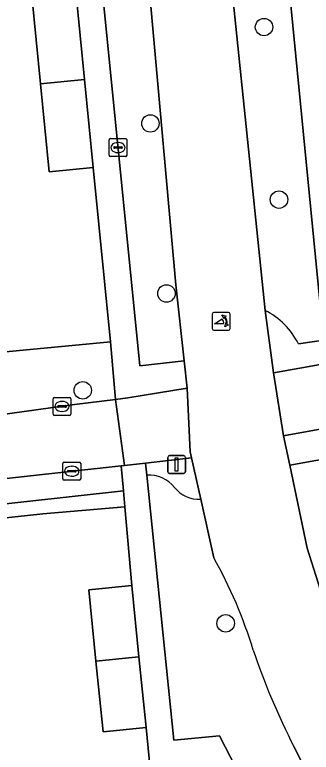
# Model space of a CAD drawing. Extents: x 158455 to 159797, y 387218 to 388672.
# Drawn here: x 159101.4 to 159118.02, y 387884.38 to 387925.7 of the extents above; entities that cross this region are included whole.
import ezdxf

# ---------------------------------------------------------------- set-up
doc = ezdxf.new("R2010")
doc.units = 0
for name, color, linetype in [('IMGEO_Boom', 7, 'Continuous'), ('IMGEO_Erf', 7, 'Continuous'), ('IMGEO_Fietspad_gesloten', 7, 'Continuous'), ('IMGEO_Groenvoorziening', 7, 'Continuous'), ('IMGEO_Kolk', 7, 'Continuous'), ('IMGEO_Lichtmast', 7, 'Continuous'), ('IMGEO_Pand', 7, 'Continuous'), ('IMGEO_Parkeervlak_open', 7, 'Continuous'), ('IMGEO_Poller', 7, 'Continuous'), ('IMGEO_Rijbaan_lokaal_open', 7, 'Continuous'), ('IMGEO_Voetpad_open', 7, 'Continuous')]:
    doc.layers.add(name, color=color, linetype=linetype)

msp = doc.modelspace()

# ---------------------------------------------------------------- linework, layer by layer
at = {"layer": 'IMGEO_Boom'}
for centre in [(159115.377, 387925.008), (159109.008, 387919.61), (159116.214, 387915.342), (159109.908, 387910.083), (159105.216, 387904.655), (159113.227, 387891.601)]:
    msp.add_circle(centre, 0.489, dxfattribs=at)
at = {"layer": 'IMGEO_Erf'}
for points in [[(159097.144, 387906.467), (159106.763, 387907.378), (159105.8, 387917.149), (159103.338, 387916.907), (159102.852, 387921.837), (159102.365, 387926.773), (159104.827, 387927.015), (159104.545, 387929.408), (159102.101, 387929.169), (159101.6, 387934.292), (159101.136, 387939.03), (159103.58, 387939.269), (159100.491, 387970.367)], [(159144.882, 387936.89), (159142.473, 387936.634), (159143.002, 387931.673), (159140.968, 387931.457), (159140.439, 387936.418), (159134.586, 387935.798), (159135.117, 387930.821), (159133.008, 387930.596), (159131.116, 387930.394), (159130.585, 387935.372), (159124.628, 387934.733), (159125.159, 387929.756), (159123.043, 387929.53), (159121.158, 387929.329), (159120.627, 387934.307), (159117.67, 387934.023), (159116.14, 387933.894), (159118.601, 387908.685), (159119.787, 387908.898), (159143.897, 387913.211)], [(159112.244, 387883.827), (159108.986, 387883.456), (159108.764, 387885.763), (159106.356, 387885.52), (159105.956, 387889.484), (159105.553, 387893.485), (159107.961, 387893.728), (159107.575, 387898.138), (159102.974, 387897.735), (159086.912, 387895.992)]]:
    msp.add_lwpolyline(points, dxfattribs=at)
at = {"layer": 'IMGEO_Fietspad_gesloten'}
for points in [[(159109.856, 387963.313), (159109.591, 387965.88), (159106.687, 387994.047), (159106.797, 387994.057), (159106.561, 387996.735), (159106.35, 387999.284), (159102.4, 387998.948), (159102.524, 387997.555), (159104.168, 387979.144), (159105.313, 387966.68), (159106.864, 387949.788), (159108.294, 387934.183), (159109.028, 387926.177), (159110.435, 387910.57), (159110.905, 387906.301), (159111.072, 387904.786), (159111.232, 387901.214), (159111.308, 387900.874), (159111.826, 387898.553), (159112.559, 387895.268)], [(159119.652, 387889.994), (159117.794, 387895.821), (159116.824, 387900.464), (159116.477, 387902.109), (159115.914, 387905.646), (159115.44, 387909.134), (159112.567, 387937.001), (159109.958, 387962.317), (159109.856, 387963.313)], [(159117.047, 387884.698), (159118.274, 387882.287), (159122.088, 387884.38)]]:
    msp.add_lwpolyline(points, dxfattribs=at)
for centre, radius, start, end in [((159090.417, 387882.739), 25.441, 16.8024, 29.5039), ((159154.413, 387903.632), 41.89, 198.857, 206.872)]:
    msp.add_arc(centre, radius, start, end, dxfattribs=at)
at = {"layer": 'IMGEO_Groenvoorziening'}
for points in [[(159112.567, 387937.001), (159115.44, 387909.134)], [(159119.787, 387908.898), (159118.601, 387908.685), (159116.14, 387933.894)], [(159117.306, 387907.253), (159119.995, 387907.648), (159119.787, 387908.898)], [(159122.088, 387884.38), (159125.534, 387877.765), (159129.63, 387879.899), (159125.128, 387888.603), (159123.72, 387891.325), (159123.22, 387894.136), (159121.698, 387899.706), (159121.398, 387901.284), (159116.824, 387900.464), (159117.794, 387895.821), (159119.652, 387889.994)], [(159108.808, 387899.912), (159110.316, 387885.055), (159112.874, 387885.291), (159120.312, 387870.891), (159123.298, 387872.418), (159118.274, 387882.287), (159117.047, 387884.698)], [(159112.559, 387895.268), (159111.826, 387898.553)]]:
    msp.add_lwpolyline(points, dxfattribs=at)
msp.add_lwpolyline([(159110.905, 387906.301), (159110.435, 387910.57), (159109.028, 387926.177), (159108.294, 387934.183), (159105.627, 387933.889), (159108.42, 387906.037)], close=True, dxfattribs=at)
for centre, radius, start, end in [((159113.566, 387905.409), 4.17, 26.2481, 63.2932), ((159108.895, 387898.026), 1.888, 38.9511, 92.6393), ((159111.729, 387900.289), 1.739, 218.232, 273.205), ((159090.417, 387882.739), 25.441, 16.8024, 29.5039), ((159154.413, 387903.632), 41.89, 198.857, 206.872)]:
    msp.add_arc(centre, radius, start, end, dxfattribs=at)
at = {"layer": 'IMGEO_Kolk'}
for p, q in [((159106.694, 387917.834), (159106.694, 387918.686)), ((159106.769, 387918.76), (159107.621, 387918.76)), ((159107.182, 387918.54), (159107.207, 387918.54)), ((159107.695, 387918.686), (159107.695, 387917.834)), ((159106.953, 387918.254), (159106.953, 387918.266)), ((159107.391, 387918.217), (159106.993, 387918.217)), ((159106.996, 387918.303), (159107.394, 387918.303)), ((159107.437, 387918.266), (159107.437, 387918.254)), ((159107.621, 387917.76), (159106.769, 387917.76)), ((159107.205, 387917.98), (159107.18, 387917.98)), ((159103.553, 387903.33), (159103.553, 387904.182)), ((159103.628, 387904.256), (159104.48, 387904.256)), ((159104.041, 387904.036), (159104.066, 387904.036)), ((159104.554, 387904.182), (159104.554, 387903.33)), ((159103.812, 387903.75), (159103.812, 387903.762)), ((159104.25, 387903.713), (159103.852, 387903.713)), ((159103.855, 387903.799), (159104.253, 387903.799)), ((159104.296, 387903.762), (159104.296, 387903.75)), ((159104.48, 387903.256), (159103.628, 387903.256)), ((159104.064, 387903.476), (159104.039, 387903.476)), ((159104.1, 387899.701), (159104.1, 387900.553)), ((159104.175, 387900.627), (159105.027, 387900.627)), ((159104.588, 387900.407), (159104.613, 387900.407)), ((159105.101, 387900.553), (159105.101, 387899.701)), ((159104.359, 387900.121), (159104.359, 387900.133)), ((159104.797, 387900.084), (159104.399, 387900.084)), ((159104.402, 387900.17), (159104.8, 387900.17)), ((159104.843, 387900.133), (159104.843, 387900.121)), ((159105.027, 387899.627), (159104.175, 387899.627)), ((159104.611, 387899.847), (159104.586, 387899.847))]:
    msp.add_line(p, q, dxfattribs=at)
for points in [[(159106.694, 387917.834), (159106.694, 387918.686)], [(159106.769, 387918.76), (159107.621, 387918.76)], [(159107.695, 387918.686), (159107.695, 387917.834)], [(159107.621, 387917.76), (159106.769, 387917.76)], [(159103.553, 387903.33), (159103.553, 387904.182)], [(159103.628, 387904.256), (159104.48, 387904.256)], [(159104.554, 387904.182), (159104.554, 387903.33)], [(159104.48, 387903.256), (159103.628, 387903.256)], [(159104.1, 387899.701), (159104.1, 387900.553)], [(159104.175, 387900.627), (159105.027, 387900.627)], [(159105.101, 387900.553), (159105.101, 387899.701)], [(159105.027, 387899.627), (159104.175, 387899.627)]]:
    msp.add_lwpolyline(points, dxfattribs=at)
for centre, radius, start, end in [((159106.771, 387918.684), 0.0765, 91.552, 178.448), ((159106.771, 387918.684), 0.0765, 91.552, 178.448), ((159107.619, 387918.684), 0.0765, 1.552, 88.448), ((159107.619, 387918.684), 0.0765, 1.552, 88.448), ((159106.993, 387918.263), 0.0403, 85.8775, 175.7526), ((159106.99, 387918.253), 0.0366, 178.938, 274.7102), ((159107.394, 387918.26), 0.043, 264.8664, 352.4533), ((159107.398, 387918.265), 0.0386, 1.7309, 96.639), ((159106.771, 387917.836), 0.0765, 181.552, 268.448), ((159106.771, 387917.836), 0.0765, 181.552, 268.448), ((159107.619, 387917.836), 0.0765, 271.552, 358.448), ((159107.619, 387917.836), 0.0765, 271.552, 358.448), ((159103.63, 387904.18), 0.0765, 91.552, 178.448), ((159103.63, 387904.18), 0.0765, 91.552, 178.448), ((159104.478, 387904.18), 0.0765, 1.552, 88.448), ((159104.478, 387904.18), 0.0765, 1.552, 88.448), ((159103.852, 387903.759), 0.0403, 85.8775, 175.7526), ((159103.849, 387903.749), 0.0366, 178.938, 274.7102), ((159104.253, 387903.756), 0.043, 264.8664, 352.4533), ((159104.257, 387903.761), 0.0386, 1.7309, 96.639), ((159103.63, 387903.332), 0.0765, 181.552, 268.448), ((159103.63, 387903.332), 0.0765, 181.552, 268.448), ((159104.478, 387903.332), 0.0765, 271.552, 358.448), ((159104.478, 387903.332), 0.0765, 271.552, 358.448), ((159104.177, 387900.551), 0.0765, 91.552, 178.448), ((159104.177, 387900.551), 0.0765, 91.552, 178.448), ((159105.025, 387900.551), 0.0765, 1.552, 88.448), ((159105.025, 387900.551), 0.0765, 1.552, 88.448), ((159104.399, 387900.13), 0.0403, 85.8775, 175.7526), ((159104.396, 387900.12), 0.0366, 178.938, 274.7102), ((159104.8, 387900.127), 0.043, 264.8664, 352.4533), ((159104.804, 387900.132), 0.0386, 1.7309, 96.639), ((159104.177, 387899.703), 0.0765, 181.552, 268.448), ((159104.177, 387899.703), 0.0765, 181.552, 268.448), ((159105.025, 387899.703), 0.0765, 271.552, 358.448), ((159105.025, 387899.703), 0.0765, 271.552, 358.448)]:
    msp.add_arc(centre, radius, start, end, dxfattribs=at)
for centre, major_axis, ratio, start_param, end_param in [((159107.181, 387918.26), (-0.387, 0.002), 0.722429, 4.712389, 7.853982), ((159107.206, 387918.26), (-0.39, 0.002), 0.717154, 1.570796, 4.712389), ((159104.04, 387903.756), (-0.387, 0.002), 0.722429, 4.712389, 7.853982), ((159104.065, 387903.756), (-0.39, 0.002), 0.717154, 1.570796, 4.712389), ((159104.587, 387900.127), (-0.387, 0.002), 0.722429, 4.712389, 7.853982), ((159104.612, 387900.127), (-0.39, 0.002), 0.717154, 1.570796, 4.712389)]:
    msp.add_ellipse(centre, major_axis=major_axis, ratio=ratio, start_param=start_param, end_param=end_param, dxfattribs=at)
at = {"layer": 'IMGEO_Lichtmast'}
for p, q in [((159109.981, 387900.1), (159109.981, 387900.9)), ((159109.981, 387900.9), (159109.981, 387900.1)), ((159110.081, 387901), (159110.871, 387901)), ((159110.871, 387901), (159110.081, 387901)), ((159110.971, 387900.9), (159110.971, 387900.1)), ((159110.971, 387900.1), (159110.971, 387900.9)), ((159110.871, 387900), (159110.081, 387900)), ((159110.081, 387900), (159110.871, 387900))]:
    msp.add_line(p, q, dxfattribs=at)
msp.add_lwpolyline([(159110.401, 387900.875), (159110.551, 387900.875), (159110.551, 387900.125), (159110.401, 387900.125), (159110.401, 387900.875)], dxfattribs=at)
for centre, start, end in [((159110.081, 387900.9), 90, 180), ((159110.081, 387900.9), 90, 180), ((159110.871, 387900.9), 0, 90), ((159110.871, 387900.9), 360, 90), ((159110.081, 387900.1), 180, 270), ((159110.081, 387900.1), 180, 270), ((159110.871, 387900.1), 270, 0), ((159110.871, 387900.1), 270, 0)]:
    msp.add_arc(centre, 0.1, start, end, dxfattribs=at)
at = {"layer": 'IMGEO_Pand'}
for points in [[(159105.314, 387922.076), (159104.827, 387927.015), (159102.365, 387926.773), (159102.852, 387921.837)], [(159105.314, 387922.076), (159102.852, 387921.837), (159103.338, 387916.907), (159105.8, 387917.149)], [(159108.364, 387889.734), (159107.961, 387893.728), (159105.553, 387893.485), (159105.956, 387889.484)], [(159108.364, 387889.734), (159105.956, 387889.484), (159106.356, 387885.52), (159108.764, 387885.763)]]:
    msp.add_lwpolyline(points, close=True, dxfattribs=at)
at = {"layer": 'IMGEO_Parkeervlak_open'}
msp.add_lwpolyline([(159087.878, 387898.276), (159088.002, 387896.872), (159107.495, 387899.029), (159107.372, 387900.433)], close=True, dxfattribs=at)
at = {"layer": 'IMGEO_Poller'}
for p, q in [((159113.379, 387909.023), (159112.571, 387909.023)), ((159113.379, 387909.023), (159112.571, 387909.023)), ((159112.477, 387908.928), (159112.477, 387908.121)), ((159112.477, 387908.928), (159112.477, 387908.121)), ((159113.473, 387908.121), (159113.473, 387908.928)), ((159113.473, 387908.121), (159113.473, 387908.928)), ((159112.571, 387908.026), (159113.379, 387908.026)), ((159112.571, 387908.026), (159113.379, 387908.026))]:
    msp.add_line(p, q, dxfattribs=at)
for points in [[(159113.112, 387908.379), (159112.599, 387908.379), (159113.029, 387908.654)], [(159113.156, 387908.752), (159113.144, 387908.679), (159113.019, 387908.884)], [(159113.019, 387908.884), (159113.25, 387908.818), (159113.179, 387908.786)], [(159113.172, 387908.207), (159113.238, 387908.438), (159113.268, 387908.37)], [(159113.304, 387908.343), (159113.376, 387908.332), (159113.172, 387908.207)]]:
    msp.add_lwpolyline(points, dxfattribs=at)
for centre, radius, start, end in [((159112.571, 387908.928), 0.0946, 90, 180), ((159112.571, 387908.928), 0.0946, 90, 180), ((159113.379, 387908.928), 0.0946, 0, 90), ((159113.379, 387908.928), 0.0946, 0, 90), ((159112.784, 387908.429), 0.332, 351.3247, 42.4854), ((159112.798, 387908.439), 0.476, 351.7527, 41.1691), ((159112.798, 387908.439), 0.516, 349.3569, 42.2912), ((159112.571, 387908.121), 0.0946, 180, 270), ((159112.571, 387908.121), 0.0946, 180, 270), ((159113.379, 387908.121), 0.0946, 270, 0), ((159113.379, 387908.121), 0.0946, 270, 0)]:
    msp.add_arc(centre, radius, start, end, dxfattribs=at)
at = {"layer": 'IMGEO_Rijbaan_lokaal_open'}
for points in [[(159145.729, 387907.23), (159122.997, 387903.298), (159120.055, 387902.761), (159116.477, 387902.109), (159116.824, 387900.464), (159121.398, 387901.284), (159121.698, 387899.706), (159150.699, 387904.721), (159160.266, 387886.356), (159155.484, 387883.835), (159174.5, 387846.623), (159177.134, 387841.469), (159176.512, 387841.15), (159177.399, 387839.413), (159183.884, 387842.763), (159180.682, 387848.954), (159180.326, 387848.77), (159179.976, 387849.448), (159175.217, 387846.993), (159168.051, 387860.883), (159172.809, 387863.339), (159170.45, 387867.911)], [(159107.372, 387900.433), (159107.549, 387900.452), (159107.051, 387904.143), (159104.759, 387903.854), (159100.57, 387903.281), (159097.521, 387902.906), (159092.263, 387902.454), (159087.894, 387901.995)], [(159087.033, 387898.182), (159087.878, 387898.276), (159107.372, 387900.433)], [(159137.775, 387836.856), (159123.941, 387863.864), (159120.312, 387870.891), (159112.874, 387885.291), (159110.316, 387885.055), (159108.808, 387899.912), (159108.74, 387900.584), (159107.549, 387900.452), (159107.372, 387900.433), (159107.495, 387899.029), (159107.575, 387898.138), (159107.961, 387893.728), (159108.364, 387889.734), (159108.764, 387885.763), (159108.986, 387883.456), (159112.244, 387883.827), (159125.179, 387858.399), (159127.073, 387854.722), (159136.509, 387836.307)]]:
    msp.add_lwpolyline(points, dxfattribs=at)
for points in [[(159115.914, 387905.646), (159116.477, 387902.109), (159120.055, 387902.761), (159119.44, 387906.266), (159117.704, 387905.963)], [(159107.051, 387904.143), (159107.549, 387900.452), (159108.74, 387900.584), (159111.308, 387900.874), (159111.232, 387901.214), (159111.072, 387904.786), (159107.738, 387904.229)]]:
    msp.add_lwpolyline(points, close=True, dxfattribs=at)
at = {"layer": 'IMGEO_Voetpad_open'}
for points in [[(159100.491, 387970.367), (159103.58, 387939.269), (159104.044, 387934.529), (159104.545, 387929.408), (159104.827, 387927.015), (159105.314, 387922.076), (159105.8, 387917.149), (159106.763, 387907.378), (159107.051, 387904.143), (159107.738, 387904.229), (159111.072, 387904.786), (159110.905, 387906.301), (159108.42, 387906.037), (159105.627, 387933.889), (159104.508, 387945.047), (159102.367, 387966.418), (159101.06, 387979.46)], [(159143.897, 387913.211), (159119.787, 387908.898), (159119.995, 387907.648), (159117.306, 387907.253)], [(159115.44, 387909.134), (159115.914, 387905.646), (159117.704, 387905.963), (159119.44, 387906.266), (159120.996, 387906.539), (159120.767, 387908.057), (159143.194, 387911.978), (159143.453, 387910.501), (159144.325, 387910.657)], [(159106.763, 387907.378), (159097.144, 387906.467), (159091.882, 387905.955), (159087.437, 387905.464)], [(159087.894, 387901.995), (159092.263, 387902.454), (159097.521, 387902.906), (159100.57, 387903.281), (159104.759, 387903.854), (159107.051, 387904.143), (159106.763, 387907.378)], [(159111.826, 387898.553), (159111.308, 387900.874), (159108.74, 387900.584), (159108.808, 387899.912)], [(159086.912, 387895.992), (159102.974, 387897.735), (159107.575, 387898.138), (159107.495, 387899.029), (159088.002, 387896.872), (159087.878, 387898.276), (159087.033, 387898.182)]]:
    msp.add_lwpolyline(points, dxfattribs=at)
for centre, radius, start, end in [((159113.566, 387905.409), 4.17, 26.2481, 63.2932), ((159108.895, 387898.026), 1.888, 38.9511, 92.6393), ((159111.729, 387900.289), 1.739, 218.232, 273.205)]:
    msp.add_arc(centre, radius, start, end, dxfattribs=at)

doc.saveas('drawing.dxf')
